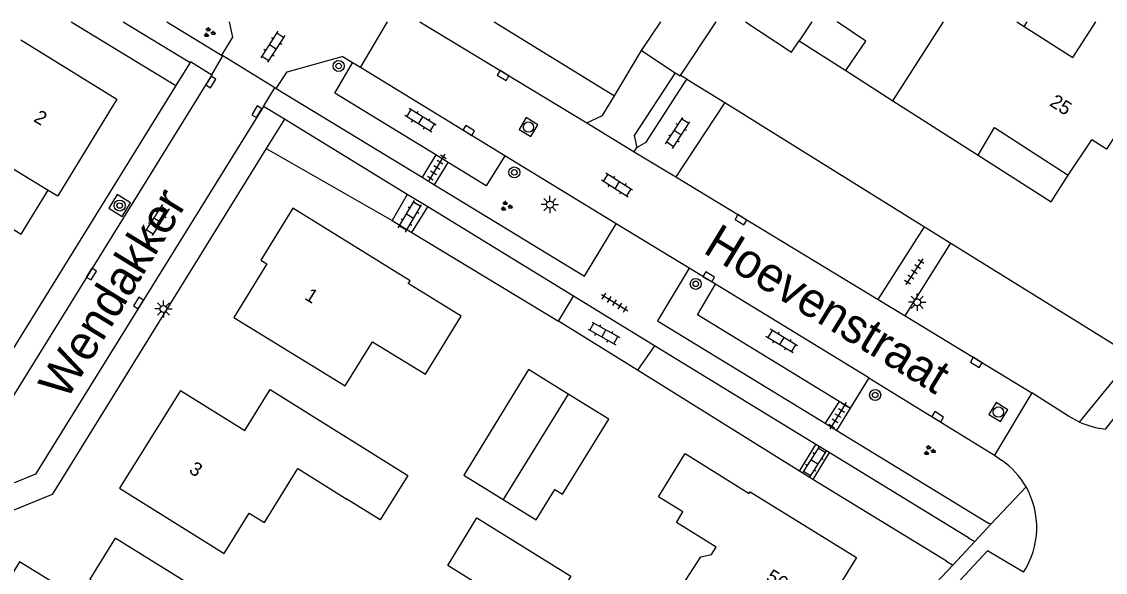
# Model space of a CAD drawing. Extents: x 136000 to 141000, y 400494 to 402006.
# Drawn here: x 138010.6 to 138089.2, y 401960.1 to 402000 of the extents above; entities that cross this region are included whole.
import ezdxf

# ---------------------------------------------------------------- set-up
doc = ezdxf.new("R2010")
doc.units = 0
for name, color, linetype in [('gg-afsc-erfafscheiding', 7, 'Continuous'), ('gg-afsc-muur', 7, 'Continuous'), ('gg-anno-huisnummerreeks BGT', 7, 'Continuous'), ('gg-anno-openbare ruimte label', 7, 'Continuous'), ('gg-bbg-bijgebouw', 7, 'Continuous'), ('gg-bbg-gedigitaliseerde bebouwing', 7, 'Continuous'), ('gg-bbg-gedigitaliseerde bijgebouw', 7, 'Continuous'), ('gg-bbg-hoofdgebouw', 7, 'Continuous'), ('gg-bbg-luifel en loopbrug', 7, 'Continuous'), ('gg-bbg-tussenscheiding', 7, 'Continuous'), ('gg-knt-verharding', 7, 'Continuous'), ('gg-knt-verharding nz', 7, 'Continuous'), ('gt-grn-groengrens', 7, 'Continuous'), ('gt-grn-weggrens', 7, 'Continuous'), ('gt-symb-boom', 7, 'Continuous'), ('gt-symb-groenvak', 7, 'Continuous'), ('gt-symb-klinker verharding', 7, 'Continuous'), ('gt-symb-kolk', 7, 'Continuous'), ('gt-symb-lichtmast', 7, 'Continuous'), ('gt-symb-rioolschacht', 7, 'Continuous'), ('gt-symb-tegel verharding', 7, 'Continuous')]:
    doc.layers.add(name, color=color, linetype=linetype)

# ---------------------------------------------------------------- blocks, each defined once
blk = doc.blocks.new('gt0-GRVAK')
at = {"layer": 'gt-symb-groenvak'}
for p, q in [((-0.11, 0.189), (-0.228, 0.24)), ((-0.182, 0.153), (0.088, 0.153)), ((-0.091, 0.211), (-0.156, 0.322)), ((-0.047, 0.214), (-0.047, 0.393)), ((-0.004, 0.211), (0.061, 0.322)), ((0.015, 0.189), (0.133, 0.24)), ((0.262, -0.052), (0.197, 0.059)), ((0.305, -0.049), (0.305, 0.13)), ((0.349, -0.052), (0.414, 0.059)), ((-0.245, -0.228), (-0.363, -0.177)), ((-0.318, -0.264), (-0.047, -0.264)), ((-0.226, -0.206), (-0.291, -0.095)), ((-0.183, -0.203), (-0.183, -0.024)), ((-0.139, -0.206), (-0.074, -0.095)), ((-0.12, -0.228), (-0.002, -0.177)), ((0.243, -0.074), (0.125, -0.023)), ((0.17, -0.11), (0.441, -0.11)), ((0.368, -0.074), (0.486, -0.023))]:
    blk.add_line(p, q, dxfattribs=at)
blk = doc.blocks.new('gt0-KL1')
at = {"layer": 'gt-symb-klinker verharding'}
for p, q in [((-1.15, 0.3), (1.15, 0.3)), ((-1, -0.3), (-1, 0.3)), ((-0.5, 0.3), (-0.5, 0.45)), ((0, -0.3), (0, 0.3)), ((0.5, 0.3), (0.5, 0.45)), ((1, -0.3), (1, 0.3)), ((-1.15, -0.3), (1.15, -0.3)), ((-0.5, -0.45), (-0.5, -0.3)), ((0.5, -0.45), (0.5, -0.3))]:
    blk.add_line(p, q, dxfattribs=at)
blk = doc.blocks.new('gt0-TEG1')
at = {"layer": 'gt-symb-tegel verharding'}
for p, q in [((-1.125, 0), (1.125, 0)), ((-0.9, -0.25), (-0.9, 0.25)), ((-0.45, -0.25), (-0.45, 0.25)), ((0, -0.25), (0, 0.25)), ((0.45, -0.25), (0.45, 0.25)), ((0.9, -0.25), (0.9, 0.25))]:
    blk.add_line(p, q, dxfattribs=at)
blk = doc.blocks.new('gt0-KOLK')
at = {"layer": 'gt-symb-kolk'}
blk.add_lwpolyline([(0, 0), (0.375, 0), (0.375, 0.4), (-0.375, 0.4), (-0.375, 0), (0, 0)], dxfattribs=at)
blk = doc.blocks.new('gt0-RS')
at = {"layer": 'gt-symb-rioolschacht'}
blk.add_lwpolyline([(-0.5, -0.5), (0.5, -0.5), (0.5, 0.5), (-0.5, 0.5)], close=True, dxfattribs=at)
blk.add_circle((0, 0), 0.375, dxfattribs=at)
blk = doc.blocks.new('gt0-BOOM')
at = {"layer": 'gt-symb-boom'}
for radius in [0.4, 0.2]:
    blk.add_circle((0, 0), radius, dxfattribs=at)
blk = doc.blocks.new('gt0-LMAST')
at = {"layer": 'gt-symb-lichtmast'}
for p, q in [((-0.182, 0.173), (-0.447, 0.438)), ((-0.005, 0.246), (-0.005, 0.621)), ((0.172, 0.173), (0.437, 0.438)), ((-0.255, -0.004), (-0.63, -0.004)), ((-0.182, -0.181), (-0.447, -0.446)), ((-0.005, -0.254), (-0.005, -0.629)), ((0.437, -0.446), (0.172, -0.181)), ((0.245, -0.004), (0.62, -0.004))]:
    blk.add_line(p, q, dxfattribs=at)
blk.add_circle((-0.005, -0.004), 0.25, dxfattribs=at)

msp = doc.modelspace()

# ---------------------------------------------------------------- linework, layer by layer
at = {"layer": 'gg-afsc-erfafscheiding'}
for p, q in [((138061.582, 401994.131), (138076.093, 401985.126)), ((138076.093, 401985.126), (138078.001, 401983.942)), ((138078.001, 401983.942), (138091.213, 401975.744))]:
    msp.add_line(p, q, dxfattribs=at)
at = {"layer": 'gg-afsc-muur'}
msp.add_line((138070.379, 401996.451), (138073.791, 401994.27), dxfattribs=at)
at = {"layer": 'gg-bbg-bijgebouw'}
for p, q in [((138058.366, 401996.107), (138060.961, 402000)), ((138055.541, 401997.907), (138057.987, 401996.3)), ((138050.23, 401973.006), (138047.341, 401974.785)), ((138053.168, 401971.196), (138050.23, 401973.006))]:
    msp.add_line(p, q, dxfattribs=at)
msp.add_lwpolyline([(138057.987, 401996.3), (138058.34, 401996.068), (138058.366, 401996.107)], dxfattribs=at)
at = {"layer": 'gg-bbg-gedigitaliseerde bebouwing'}
for p, q in [((138073.791, 401994.27), (138077.459, 402000)), ((138082.785, 402000), (138083.311, 401999.663)), ((138083.311, 401999.663), (138086.841, 401997.402))]:
    msp.add_line(p, q, dxfattribs=at)
for points in [[(138034.025, 401973.589), (138036.022, 401976.8), (138039.86, 401974.436), (138042.458, 401978.65)], [(138028.596, 401973.337), (138038.586, 401967.089), (138036.582, 401963.874), (138034.164, 401965.381)], [(138017.652, 401966.175), (138025.242, 401961.443), (138027.065, 401964.372), (138028.166, 401963.687), (138030.599, 401967.599), (138034.164, 401965.381)], [(138062.517, 401955.871), (138062.674, 401956.126), (138060.422, 401957.51), (138060.067, 401956.932), (138058.556, 401957.86), (138058.247, 401958.731), (138059.837, 401961.195), (138060.631, 401961.373), (138060.966, 401961.916), (138058.077, 401963.692), (138058.547, 401964.456), (138056.763, 401965.553)], [(138004.127, 401950.626), (138010.964, 401946.399), (138017.09, 401956.352), (138021.08, 401953.896), (138022.075, 401955.512), (138022.33, 401955.355), (138024.163, 401958.332), (138017.33, 401962.559)]]:
    msp.add_lwpolyline(points, dxfattribs=at)
at = {"layer": 'gg-bbg-gedigitaliseerde bijgebouw'}
msp.add_line((138055.541, 401997.907), (138056.934, 402000), dxfattribs=at)
for points in [[(138047.341, 401974.785), (138042.636, 401967.124), (138045.492, 401965.364)], [(138045.492, 401965.364), (138047.898, 401963.881), (138049.253, 401966.079), (138049.804, 401965.739), (138053.168, 401971.196)], [(138050.403, 401959.79), (138048.268, 401956.351), (138041.474, 401960.567), (138043.582, 401964.023), (138050.403, 401959.79)]]:
    msp.add_lwpolyline(points, dxfattribs=at)
at = {"layer": 'gg-bbg-hoofdgebouw'}
for p, q in [((138086.841, 401997.402), (138088.508, 402000)), ((138073.791, 401994.27), (138079.971, 401990.32)), ((138086.514, 401988.881), (138088.223, 401991.434)), ((138012.473, 401987.796), (138013.17, 401987.373)), ((138025.944, 401978.549), (138034.025, 401973.589)), ((138022.074, 401973.271), (138017.652, 401966.175))]:
    msp.add_line(p, q, dxfattribs=at)
for points in [[(138090.997, 402000), (138093.999, 401998.058), (138089.284, 401990.752), (138088.223, 401991.434)], [(138010.488, 401998.688), (138017.457, 401994.378), (138013.17, 401987.373)], [(138079.971, 401990.32), (138081.151, 401992.34), (138086.514, 401988.881)], [(138005.135, 401989.212), (138005.745, 401988.827), (138007.106, 401991.054), (138012.473, 401987.796)], [(138042.458, 401978.65), (138038.616, 401981.019), (138038.742, 401981.224), (138030.233, 401986.47), (138027.918, 401982.716), (138028.349, 401982.45), (138025.944, 401978.549)], [(138022.074, 401973.271), (138026.757, 401970.362), (138028.596, 401973.337)], [(138056.763, 401965.553), (138058.706, 401968.69), (138063.361, 401965.806), (138063.43, 401965.917), (138071.135, 401961.144), (138066.385, 401953.475), (138062.517, 401955.871)], [(138017.33, 401962.559), (138015.493, 401959.58), (138016.171, 401959.172), (138015.347, 401957.803), (138010.399, 401960.846), (138008.505, 401957.766), (138008.21, 401957.943), (138006.35, 401954.904), (138006.643, 401954.718), (138004.127, 401950.626)]]:
    msp.add_lwpolyline(points, dxfattribs=at)
at = {"layer": 'gg-bbg-luifel en loopbrug'}
for p, q in [((138063.092, 402000), (138066.425, 401997.803)), ((138067.899, 401999.984), (138066.98, 401998.624)), ((138067.899, 401999.984), (138067.91, 402000)), ((138083.311, 401999.663), (138083.526, 402000)), ((138066.434, 401997.797), (138066.98, 401998.624)), ((138066.98, 401998.624), (138070.379, 401996.451)), ((138066.425, 401997.803), (138066.434, 401997.797))]:
    msp.add_line(p, q, dxfattribs=at)
for points in [[(138070.379, 401996.451), (138071.826, 401998.589), (138069.739, 402000)], [(138079.971, 401990.32), (138085.269, 401986.934), (138086.514, 401988.881)], [(138004.54, 401988.24), (138010.512, 401984.588), (138012.473, 401987.796)]]:
    msp.add_lwpolyline(points, dxfattribs=at)
at = {"layer": 'gg-bbg-tussenscheiding'}
msp.add_line((138050.23, 401973.006), (138045.492, 401965.364), dxfattribs=at)
at = {"layer": 'gg-knt-verharding'}
for p, q in [((138017.914, 402000), (138022.772, 401997.038)), ((138021.092, 402000), (138025.061, 401997.58)), ((138035.137, 401996.673), (138037.108, 402000)), ((138039.445, 402000), (138051.563, 401992.657)), ((138053.575, 401994.629), (138055.541, 401997.907)), ((138022.772, 401997.038), (138021.744, 401995.379)), ((138024.361, 401996.148), (138025.156, 401997.518)), ((138025.156, 401997.518), (138025.061, 401997.58)), ((138028.917, 401995.21), (138025.156, 401997.518)), ((138034.561, 401997.024), (138033.817, 401997.477)), ((138035.137, 401996.673), (138034.561, 401997.024)), ((138045.623, 401990.284), (138035.137, 401996.673)), ((138058.829, 401995.823), (138058.366, 401996.107)), ((138058.829, 401995.823), (138061.582, 401994.131)), ((138028.101, 401993.854), (138028.917, 401995.21)), ((138028.917, 401995.21), (138029.014, 401995.157)), ((138029.014, 401995.157), (138039.618, 401988.718)), ((138029.621, 401992.929), (138028.101, 401993.854)), ((138061.582, 401994.131), (138058.03, 401988.743)), ((138029.621, 401992.929), (138028.304, 401990.804)), ((138038.544, 401987.477), (138029.621, 401992.929)), ((138051.563, 401992.657), (138055.015, 401990.568)), ((138055.015, 401990.568), (138058.03, 401988.743)), ((138040.602, 401990.345), (138039.618, 401988.718)), ((138040.521, 401988.17), (138041.509, 401989.79)), ((138041.509, 401989.79), (138040.602, 401990.345)), ((138053.711, 401985.356), (138045.623, 401990.284)), ((138039.618, 401988.718), (138040.521, 401988.17)), ((138058.03, 401988.743), (138072.718, 401979.852)), ((138038.544, 401987.477), (138037.436, 401985.577)), ((138040.028, 401986.57), (138038.544, 401987.477)), ((138038.867, 401984.713), (138040.028, 401986.57)), ((138050.617, 401980.099), (138040.028, 401986.57)), ((138037.436, 401985.577), (138038.867, 401984.713)), ((138059.009, 401982.128), (138053.711, 401985.356)), ((138072.718, 401979.852), (138076.093, 401985.126)), ((138074.675, 401978.667), (138078.001, 401983.942)), ((138060.923, 401980.962), (138059.009, 401982.128)), ((138072.051, 401974.182), (138060.923, 401980.962)), ((138049.526, 401978.29), (138050.617, 401980.099)), ((138056.489, 401976.511), (138050.617, 401980.099)), ((138072.718, 401979.852), (138074.675, 401978.667)), ((138055.256, 401974.726), (138049.526, 401978.29)), ((138074.675, 401978.667), (138083.871, 401973.1)), ((138056.489, 401976.511), (138055.256, 401974.726)), ((138068.194, 401969.358), (138056.489, 401976.511)), ((138087.338, 401970.976), (138091.213, 401975.744)), ((138072.051, 401974.182), (138070.684, 401971.99)), ((138072.051, 401974.182), (138081.153, 401968.585)), ((138083.871, 401973.1), (138081.153, 401968.585)), ((138069.892, 401972.474), (138068.872, 401970.889)), ((138070.684, 401971.99), (138069.892, 401972.474)), ((138068.872, 401970.889), (138069.722, 401970.37)), ((138069.722, 401970.37), (138080.736, 401963.643)), ((138067.009, 401967.418), (138068.194, 401969.358)), ((138069.167, 401968.763), (138068.194, 401969.358)), ((138069.167, 401968.763), (138067.981, 401966.813)), ((138079.267, 401962.591), (138069.167, 401968.763)), ((138081.153, 401968.585), (138081.671, 401968.214)), ((138067.981, 401966.813), (138067.009, 401967.418)), ((138083.449, 401966.274), (138080.894, 401963.567)), ((138080.894, 401963.567), (138080.736, 401963.643)), ((138079.738, 401962.307), (138078.149, 401960.598)), ((138079.267, 401962.591), (138079.738, 401962.307))]:
    msp.add_line(p, q, dxfattribs=at)
for points in [[(138025.619, 402000), (138025.861, 401998.882), (138025.061, 401997.58)], [(138022.772, 401997.038), (138022.815, 401997.107), (138024.361, 401996.148)], [(138029.014, 401995.157), (138029.822, 401996.375), (138033.817, 401997.477)], [(138040.602, 401990.345), (138033.275, 401994.821), (138034.561, 401997.024)], [(138057.987, 401996.3), (138055.015, 401991.75), (138055.204, 401990.88)], [(138021.744, 401995.379), (138007.334, 401972.126), (138004.303, 401970.922)], [(138055.204, 401990.88), (138055.885, 401991.259), (138058.829, 401995.823)], [(138051.563, 401992.657), (138052.715, 401993.194), (138053.575, 401994.629)], [(138028.304, 401990.804), (138012.766, 401965.722), (138005.868, 401962.913)], [(138045.623, 401990.284), (138044.258, 401988.111), (138041.509, 401989.79)], [(138016.872, 401986.477), (138017.843, 401985.882), (138018.462, 401986.868), (138017.491, 401987.463), (138016.872, 401986.477)], [(138040.521, 401988.17), (138051.405, 401981.561), (138053.711, 401985.356)], [(138059.009, 401982.128), (138056.701, 401978.322), (138068.872, 401970.889)], [(138098.812, 401980.875), (138098.072, 401981.346), (138092.201, 401974.009), (138092.082, 401974.084), (138089.206, 401970.467)], [(138069.892, 401972.474), (138059.603, 401978.755), (138060.923, 401980.962)], [(138087.338, 401970.976), (138086.539, 401971.413), (138083.871, 401973.1)], [(138069.722, 401970.37), (138070.71, 401971.974), (138070.684, 401971.99)], [(138083.259, 401960.082), (138080.651, 401961.65), (138076.708, 401957.416), (138077.505, 401956.653)], [(138022.782, 401901.496), (138034.226, 401913.644), (138054.865, 401935.716), (138068.197, 401950.072), (138078.149, 401960.598)]]:
    msp.add_lwpolyline(points, dxfattribs=at)
for centre, radius, start, end in [((138089.89, 401976.661), 6.232, 245.82144, 263.69428), ((138078.282, 401963.323), 5.95, 29.72896, 55.28123), ((138078.288, 401963.333), 5.94, 326.81419, 29.6707)]:
    msp.add_arc(centre, radius, start, end, dxfattribs=at)
at = {"layer": 'gg-knt-verharding nz'}
for points in [[(138024.361, 401996.148), (138008.55, 401970.669), (138002.767, 401968.369)], [(138028.101, 401993.854), (138011.568, 401967.185), (138003.96, 401964.09)]]:
    msp.add_lwpolyline(points, dxfattribs=at)
at = {"layer": 'gt-grn-groengrens'}
for p, q in [((138014.151, 402000), (138021.744, 401995.379)), ((138044.85, 402000), (138053.575, 401994.629)), ((138028.304, 401990.804), (138037.436, 401985.577)), ((138038.867, 401984.713), (138049.526, 401978.29)), ((138067.009, 401967.418), (138055.256, 401974.726)), ((138077.678, 401960.886), (138067.981, 401966.813)), ((138077.678, 401960.886), (138078.149, 401960.598))]:
    msp.add_line(p, q, dxfattribs=at)
at = {"layer": 'gt-grn-weggrens'}
for p, q in [((138055.015, 401990.568), (138055.204, 401990.88)), ((138079.738, 401962.307), (138080.894, 401963.567))]:
    msp.add_line(p, q, dxfattribs=at)

# ---------------------------------------------------------------- block references
at = {"layer": 'gt-symb-boom'}
for p in [(138033.563, 401996.789), (138046.31, 401989.073), (138017.666, 401986.671), (138059.479, 401980.993), (138072.5, 401972.934)]:
    msp.add_blockref('gt0-BOOM', p, dxfattribs=at)
at = {"layer": 'gt-symb-groenvak'}
for p in [(138024.157, 401999.21), (138045.712, 401986.615), (138076.427, 401968.904)]:
    msp.add_blockref('gt0-GRVAK', p, dxfattribs=at)
at = {"layer": 'gt-symb-klinker verharding'}
for p, rotation in [((138028.781, 401998.188), -123.00706175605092), ((138039.495, 401992.845), 148.40750843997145), ((138058.17, 401991.939), 56.83440068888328), ((138053.76, 401988.149), 147.9946167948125), ((138020.392, 401985.621), -123.00706175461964), ((138038.734, 401985.895), 59.40956459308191), ((138052.814, 401977.397), -29.410819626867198), ((138065.716, 401976.844), 148.74151469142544), ((138068.09, 401968.105), -122.33937707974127)]:
    msp.add_blockref('gt0-KL1', p, dxfattribs=dict(at, rotation=rotation))
at = {"layer": 'gt-symb-kolk'}
for p, rotation in [((138045.596, 401996.269), 148.66279427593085), ((138024.447, 401995.522), 58.201087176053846), ((138027.799, 401993.366), 58.20108717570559), ((138042.903, 401991.94), -31.33720572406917), ((138062.653, 401985.476), -31.33720572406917), ((138015.784, 401981.596), 58.2010871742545), ((138060.315, 401981.334), -31.337205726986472), ((138019.204, 401979.5), 58.20108717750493), ((138079.732, 401975.132), -31.33720572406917), ((138076.938, 401971.194), -31.337205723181)]:
    msp.add_blockref('gt0-KOLK', p, dxfattribs=dict(at, rotation=rotation))
at = {"layer": 'gt-symb-lichtmast'}
for p in [(138048.898, 401986.743), (138020.851, 401979.176), (138075.555, 401979.663)]:
    msp.add_blockref('gt0-LMAST', p, dxfattribs=at)
at = {"layer": 'gt-symb-rioolschacht'}
for p, rotation in [((138047.338, 401992.361), -31.337205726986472), ((138081.442, 401971.701), -31.33720572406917)]:
    msp.add_blockref('gt0-RS', p, dxfattribs=dict(at, rotation=rotation))
at = {"layer": 'gt-symb-tegel verharding'}
for p, rotation in [((138040.685, 401989.44), -121.59249156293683), ((138075.338, 401981.877), -123.16559931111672), ((138053.591, 401979.626), -31.59249156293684), ((138069.819, 401971.425), 58.249803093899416)]:
    msp.add_blockref('gt0-TEG1', p, dxfattribs=dict(at, rotation=rotation))

# ---------------------------------------------------------------- texts
at = {"layer": 'gg-anno-huisnummerreeks BGT'}
for s, rotation, p in [('25', 327.2, (138085.092, 401993.963)), ('2', 328.5, (138011.357, 401992.818)), ('1', 328.3, (138031.027, 401979.914)), ('3', 328.1, (138022.632, 401967.338)), ('56', 328.2, (138064.51, 401959.519))]:
    msp.add_text(s, height=1, rotation=rotation, dxfattribs=at).set_placement(p)
at = {"layer": 'gg-anno-openbare ruimte label'}
for s, rotation, p in [('Wendakker', 58.5, (138013.787, 401972.474)), ('Hoevenstraat', 328.6, (138059.921, 401983.306))]:
    msp.add_text(s, height=2.5, rotation=rotation, dxfattribs=at).set_placement(p)

doc.saveas('drawing.dxf')
